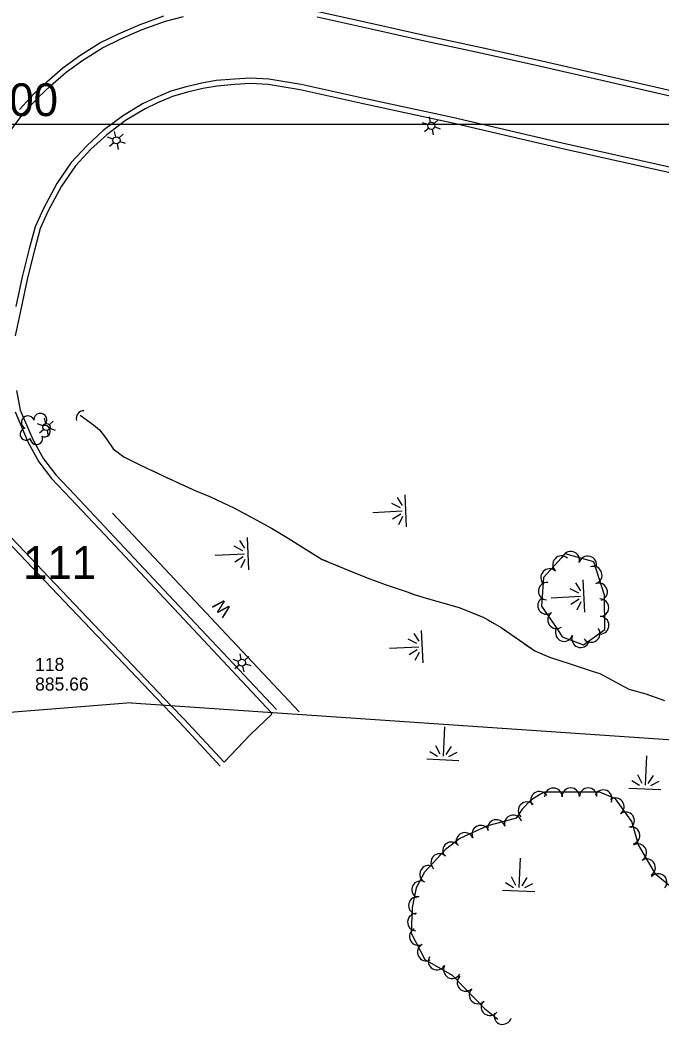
# Model space of a CAD drawing. Extents: x 353423 to 364002, y 127000 to 201942.
# Drawn here: x 361560.7 to 361854.2, y 148590.5 to 149047.8 of the extents above; entities that cross this region are included whole.
import ezdxf

# ---------------------------------------------------------------- set-up
doc = ezdxf.new("R2010")
doc.units = 0
for name, color, linetype in [('E_DTM_SlopeBottom', 7, 'Continuous'), ('E_DTM_SlopeTop', 7, 'Continuous'), ('E_FEN_Generic', 7, 'Continuous'), ('E_LAND_BrushLine', 7, 'Continuous'), ('E_LAND_TreeLine', 7, 'Continuous'), ('E_RDWY_AsphConc', 7, 'Continuous'), ('E_RDWY_Gravel', 7, 'Continuous'), ('E_STRUCT_WingWall', 7, 'Continuous')]:
    doc.layers.add(name, color=color, linetype=linetype)

msp = doc.modelspace()

# ---------------------------------------------------------------- linework, layer by layer
at = {"layer": 'E_DTM_SlopeBottom'}
msp.add_lwpolyline([(361603.07, 148821.9), (361688.54, 148730.81)], dxfattribs=at)
msp.add_arc((361589.9, 148865.33), 3.45, 90.3234, 196.5629, dxfattribs=at)
at = {"layer": 'E_DTM_SlopeTop'}
for points in [[(361555.2, 148995.55), (361562.39, 149005.23), (361568.99, 149012.33), (361574.64, 149017.56), (361581.88, 149023.88), (361589.46, 149029.4), (361598.52, 149035.1), (361606.82, 149039.21), (361616.65, 149043.46), (361627.31, 149047.31), (361635.63, 149049.4)], [(361560.46, 149006.83), (361567.23, 149014.11), (361572.97, 149019.42), (361580.32, 149025.83), (361588.05, 149031.47), (361597.29, 149037.28), (361605.77, 149041.48), (361615.73, 149045.79), (361626.58, 149049.71)], [(361696.79, 149049.26), (361722.9, 149043.45), (361744.57, 149038.57), (361770.9, 149032.84), (361799.08, 149026.58), (361827.11, 149020.17), (361871.58, 149009.91), (361909.74, 149001.38), (361940.45, 148994.34), (361972.54, 148987.28), (362000.96, 148981.19), (362039.35, 148972.28), (362073.92, 148964.58), (362107.95, 148956.51), (362136.37, 148950.35), (362178.56, 148941.02), (362212.55, 148933.44), (362225.46, 148931.43), (362236.14, 148932.39), (362245.82, 148935.02), (362254.82, 148939.46), (362260.06, 148942.34), (362264.79, 148945.83)], [(361697.3, 149051.7), (361723.45, 149045.89), (361745.11, 149041.01), (361771.44, 149035.28), (361799.63, 149029.02), (361827.67, 149022.6), (361872.13, 149012.35), (361910.3, 149003.82), (361940.99, 148996.77), (361973.08, 148989.73), (362001.51, 148983.63), (362039.9, 148974.72), (362074.48, 148967.02), (362108.5, 148958.95), (362136.9, 148952.79), (362179.1, 148943.46), (362213.01, 148935.9), (362225.54, 148933.95), (362235.69, 148934.86), (362244.93, 148937.37), (362253.66, 148941.67), (362258.71, 148944.45), (362263.17, 148947.74), (362268.34, 148952.76)], [(361867.86, 148975.55), (361808.44, 148988.87), (361758.21, 149000.63), (361717.8, 149009.39), (361688.97, 149015.82), (361674.31, 149018.2), (361666.24, 149018.61), (361659.11, 149018.23), (361650.9, 149017.53), (361644.44, 149016.41), (361637.4, 149014.71), (361630.59, 149012.78), (361623.69, 149009.8), (361617.99, 149007.14), (361609.05, 149001.71), (361600.37, 148995.24), (361593.17, 148988.55), (361586.04, 148980.9), (361579.75, 148971.58), (361573.64, 148960.34), (361569.92, 148952.21), (361567.29, 148942.32), (361564.04, 148929.59), (361561.28, 148915.95), (361558.49, 148903.15)], [(361868.41, 148977.99), (361808.99, 148991.3), (361758.76, 149003.07), (361718.33, 149011.83), (361689.44, 149018.28), (361674.58, 149020.69), (361666.23, 149021.11), (361658.94, 149020.72), (361650.58, 149020.01), (361643.93, 149018.86), (361636.76, 149017.13), (361629.75, 149015.14), (361622.67, 149012.08), (361616.81, 149009.35), (361607.65, 149003.78), (361598.77, 148997.17), (361591.4, 148990.32), (361584.08, 148982.46), (361577.61, 148972.88), (361571.4, 148961.45), (361567.56, 148953.06), (361564.87, 148942.95), (361561.6, 148930.14), (361558.83, 148916.47)], [(361559.1, 148878.05), (361560.79, 148869), (361566.65, 148855.31), (361571.45, 148846.66), (361577.03, 148839.34), (361585.65, 148830.32), (361603.97, 148810.9), (361626.36, 148786.93), (361678.21, 148731.86)], [(361558.39, 148868.27), (361564.41, 148854.21), (361569.35, 148845.29), (361575.12, 148837.71), (361583.84, 148828.6), (361602.14, 148809.19), (361624.54, 148785.22), (361675.64, 148730.51)], [(361626.29, 148733.88), (361574.94, 148787.78), (361555.14, 148808.77)], [(361629.97, 148733.63), (361576.75, 148789.5), (361557, 148810.44)], [(361626.29, 148733.88), (361633.83, 148725.91), (361652.39, 148705.98)], [(361629.97, 148733.63), (361635.65, 148727.62), (361654.22, 148707.69)], [(361654.22, 148707.69), (361666.09, 148720.24), (361676.08, 148729.8), (361675.64, 148730.51)]]:
    msp.add_lwpolyline(points, dxfattribs=at)
at = {"layer": 'E_FEN_Generic'}
for points in [[(361806.94, 148768.46), (361809.02, 148765.21), (361818.77, 148761.57), (361828.47, 148768.6), (361828.38, 148784.21), (361823.46, 148799.56), (361810.32, 148803.18), (361800.41, 148792.41), (361799.52, 148779.2), (361806.94, 148768.46)], [(361800.92, 148694.01), (361799.11, 148693.15), (361794.43, 148690.2), (361790.67, 148686.29), (361787.98, 148682.17), (361782.38, 148680.52), (361774.79, 148678.54), (361762.15, 148672.75), (361755.56, 148667.76), (361745.91, 148657.43), (361742.13, 148650.15), (361740.29, 148641.19), (361739.89, 148629.39), (361746.05, 148617.36), (361758.67, 148610.22), (361773.46, 148594.94), (361779.56, 148590.09)], [(361868.04, 148587.73), (361872.53, 148592.92), (361884.8, 148605.86), (361891.2, 148614), (361893, 148624.14), (361886.17, 148629.61), (361876.85, 148633.04), (361870.27, 148639.15), (361861.28, 148648.49), (361851.93, 148656.29), (361843.94, 148669.94), (361840.87, 148680.63), (361833.37, 148690.89), (361826.21, 148694.07), (361800.92, 148694.01)]]:
    msp.add_lwpolyline(points, dxfattribs=at)
for centre, radius, start, end in [((361564.25, 148863.41), 2.97, 21.1777, 242.4116), ((361569.98, 148864.6), 2.97, 298.8286, 181.8018), ((361571.93, 148859.43), 2.61, 243.5338, 101.4664), ((361563.55, 148858.08), 2.78, 104.1486, 311.9216), ((361568.19, 148856.06), 2.78, 180.8257, 21.8367), ((361812.92, 148800.28), 4.02, 344.5996, 164.5843), ((361808.65, 148798.26), 4.02, 47.4121, 227.3967), ((361820.67, 148798.15), 4.02, 344.5996, 164.5843), ((361803.21, 148792.34), 4.02, 47.4121, 227.3967), ((361823.21, 148793.47), 4.02, 287.7851, 107.7698), ((361802.1, 148786.09), 4.02, 86.1553, 266.14), ((361825.66, 148785.81), 4.02, 287.7851, 107.7698), ((361801.82, 148779.58), 4.02, 124.6587, 304.6433), ((361826.31, 148778.52), 4.02, 270.3122, 90.2969), ((361806.39, 148772.97), 4.02, 124.6587, 304.6433), ((361826.35, 148770.48), 4.02, 270.3122, 90.2969), ((361809.91, 148767.13), 4.02, 159.5328, 339.5174), ((361817.44, 148764.32), 4.02, 159.5328, 339.5174), ((361822.26, 148766.69), 4.02, 215.9443, 35.9289), ((361798.54, 148690.32), 3.99, 32.258, 212.2426), ((361804.92, 148691.93), 3.99, 0.1504, 180.1351), ((361812.91, 148691.95), 3.99, 0.1504, 180.1351), ((361820.9, 148691.97), 3.99, 0.1504, 180.1351), ((361827.8, 148691.07), 3.99, 336.0756, 156.0603), ((361792.86, 148685.55), 3.99, 46.119, 226.1037), ((361833.35, 148687.38), 3.99, 306.1762, 126.1609), ((361786.57, 148679.57), 3.99, 16.4737, 196.4583), ((361838.06, 148680.93), 3.99, 306.1762, 126.1609), ((361778.81, 148677.42), 3.99, 14.6285, 194.6132), ((361764.41, 148671.49), 3.99, 24.587, 204.5717), ((361771.68, 148674.81), 3.99, 24.587, 204.5717), ((361840.54, 148674.2), 3.99, 286.0266, 106.0113), ((361758.27, 148667.19), 3.99, 37.1893, 217.174), ((361843.63, 148666.33), 3.99, 300.3632, 120.3479), ((361752.87, 148661.82), 3.99, 46.9433, 226.928), ((361847.67, 148659.44), 3.99, 300.3632, 120.3479), ((361747.75, 148656.44), 3.99, 62.5709, 242.5556), ((361852.98, 148652.69), 3.99, 320.1587, 140.1434), ((361744.07, 148649.35), 3.99, 62.5709, 242.5556), ((361742.61, 148642.09), 3.99, 78.4215, 258.4061), ((361742.16, 148634.48), 3.99, 88.0366, 268.0213), ((361743.04, 148627.83), 3.99, 117.1261, 297.1108), ((361746.68, 148620.72), 3.99, 117.1261, 297.1108), ((361751.67, 148616.58), 3.99, 150.5132, 330.4979), ((361758.63, 148612.65), 3.99, 150.5132, 330.4979), ((361764.87, 148606.82), 3.99, 134.0605, 314.0452), ((361770.42, 148601.08), 3.99, 134.0605, 314.0452), ((361775.9, 148595.66), 3.99, 141.5578, 321.5425), ((361781.75, 148591.62), 3.99, 163.3842, 343.3689)]:
    msp.add_arc(centre, radius, start, end, dxfattribs=at)
at = {"layer": 'E_LAND_BrushLine'}
for p, q in [((361747.48, 148999.89), (361745, 149000.73)), ((361748.72, 149000.93), (361748.23, 149003.4)), ((361750.33, 149000.39), (361752.18, 149002.08)), ((361604.5, 148994.27), (361604.01, 148996.74)), ((361606.11, 148993.73), (361607.96, 148995.42)), ((361747.84, 148998.23), (361745.86, 148996.55)), ((361749.36, 148997.71), (361749.86, 148995.16)), ((361750.64, 148998.78), (361753.08, 148997.93)), ((361603.26, 148993.23), (361600.78, 148994.07)), ((361603.62, 148991.57), (361601.64, 148989.89)), ((361605.14, 148991.05), (361605.64, 148988.5)), ((361606.42, 148992.12), (361608.86, 148991.28)), ((361571.21, 148861.87), (361568.73, 148862.71)), ((361572.46, 148862.91), (361571.97, 148865.38)), ((361574.06, 148862.37), (361575.91, 148864.06)), ((361571.58, 148860.21), (361569.6, 148858.53)), ((361573.09, 148859.69), (361573.6, 148857.14)), ((361574.38, 148860.76), (361576.82, 148859.92)), ((361661.99, 148754.96), (361661.5, 148757.43)), ((361660.75, 148753.92), (361658.27, 148754.76)), ((361661.11, 148752.26), (361659.13, 148750.58)), ((361663.6, 148754.42), (361665.45, 148756.11)), ((361663.91, 148752.81), (361666.35, 148751.97)), ((361662.63, 148751.74), (361663.13, 148749.19))]:
    msp.add_line(p, q, dxfattribs=at)
for centre in [(361749.06, 148999.32), (361604.84, 148992.66), (361572.8, 148861.3), (361662.33, 148753.35)]:
    msp.add_circle(centre, 1.64, dxfattribs=at)
at = {"layer": 'E_LAND_TreeLine'}
for p, q in [((358000, 149000), (363000, 149000)), ((360000, 149000), (362500, 149000)), ((360000, 149000), (362000, 149000)), ((361500, 149000), (363000, 149000))]:
    msp.add_line(p, q, dxfattribs=at)
at = {"layer": 'E_RDWY_Gravel'}
for points in [[(361611.66, 148734.88), (360454.25, 148642.69)], [(361611.66, 148734.88), (360454.25, 148642.69)], [(361611.66, 148734.88), (362590.81, 148668.03)], [(361611.66, 148734.88), (362590.81, 148668.03)]]:
    msp.add_lwpolyline(points, dxfattribs=at)
at = {"layer": 'E_STRUCT_WingWall'}
for p, q in [((361737.74, 148815.52), (361737, 148830.3)), ((361734.88, 148824.25), (361730.92, 148826.25)), ((361733.48, 148828.97), (361735.76, 148825.39)), ((361722.32, 148822.18), (361735.72, 148822.86)), ((361735.02, 148821.45), (361731.29, 148819.05)), ((361734.11, 148816.61), (361736.01, 148820.39)), ((361661.27, 148809.36), (361663.55, 148805.79)), ((361665.53, 148795.92), (361664.79, 148810.7)), ((361650.1, 148802.58), (361663.51, 148803.25)), ((361662.67, 148804.64), (361658.71, 148806.65)), ((361662.81, 148801.84), (361659.07, 148799.45)), ((361661.9, 148797.01), (361663.8, 148800.79)), ((361815.15, 148789.89), (361817.42, 148786.32)), ((361819.4, 148776.45), (361818.66, 148791.23)), ((361816.54, 148785.17), (361812.58, 148787.18)), ((361803.98, 148783.11), (361817.38, 148783.79)), ((361816.68, 148782.37), (361812.95, 148779.98)), ((361815.77, 148777.54), (361817.67, 148781.32)), ((361741.04, 148766.78), (361743.32, 148763.21)), ((361745.3, 148753.34), (361744.56, 148768.12)), ((361742.44, 148762.06), (361738.48, 148764.07)), ((361729.88, 148760), (361743.28, 148760.67)), ((361742.58, 148759.26), (361738.84, 148756.87)), ((361741.66, 148754.43), (361743.57, 148758.21)), ((361755.03, 148723.93), (361754.41, 148710.52)), ((361748.35, 148712.72), (361751.93, 148710.47)), ((361753.08, 148711.35), (361751.05, 148715.3)), ((361755.88, 148711.22), (361758.25, 148714.97)), ((361760.71, 148712.16), (361756.93, 148710.24)), ((361746.92, 148709.21), (361761.7, 148708.53)), ((361847.53, 148710.61), (361846.92, 148697.21)), ((361845.58, 148698.04), (361843.56, 148701.99)), ((361840.85, 148699.41), (361844.44, 148697.15)), ((361848.38, 148697.91), (361850.76, 148701.66)), ((361853.22, 148698.85), (361849.44, 148696.93)), ((361839.43, 148695.9), (361854.21, 148695.22)), ((361789.74, 148663.82), (361789.13, 148650.41)), ((361783.07, 148652.62), (361786.65, 148650.36)), ((361787.79, 148651.24), (361785.77, 148655.19)), ((361790.6, 148651.11), (361792.97, 148654.86)), ((361795.43, 148652.05), (361791.65, 148650.13)), ((361781.64, 148649.1), (361796.42, 148648.43))]:
    msp.add_line(p, q, dxfattribs=at)
for points in [[(361588.22, 148866.68), (361594.3, 148862.27), (361597.02, 148860.06), (361600.16, 148856.01), (361603.34, 148851.37), (361608.17, 148847.58), (361615.82, 148843.87), (361626.29, 148838.93), (361632.19, 148836.12), (361641.17, 148832.01), (361647.92, 148829.35), (361658.87, 148824.1), (361667.23, 148819.63), (361675.84, 148814.89), (361683.42, 148810.4), (361691.72, 148805.13), (361699.13, 148800.65), (361709.06, 148796.49), (361719.66, 148792.21), (361727.95, 148789.17), (361737.92, 148785.75), (361741.62, 148784.42), (361746.69, 148782.82), (361761.84, 148778.55), (361773.17, 148774.06), (361781.1, 148769.38), (361787.89, 148764.68), (361796.49, 148758.73), (361803.21, 148755.92), (361813.08, 148752.7), (361822.68, 148749.41), (361826.26, 148748.45), (361839.49, 148741.21), (361847.31, 148739.03), (361855.9, 148735.95)], [(361588.22, 148866.68), (361594.3, 148862.27), (361597.02, 148860.06), (361600.16, 148856.01), (361603.34, 148851.37), (361608.17, 148847.58), (361611.64, 148845.89)], [(361615.59, 148843.98), (361615.82, 148843.87), (361617.57, 148843.05)], [(361621.53, 148841.18), (361623.52, 148840.24)], [(361627.48, 148838.37), (361629.46, 148837.42)], [(361633.43, 148835.55), (361641.17, 148832.01), (361647.92, 148829.35), (361658.87, 148824.1), (361662.29, 148822.27)], [(361662.29, 148822.27), (361667.23, 148819.63), (361675.84, 148814.89), (361683.42, 148810.4), (361689.79, 148806.36)], [(361693.51, 148804.05), (361695.39, 148802.92)], [(361699.14, 148800.65), (361701.16, 148799.8)], [(361705.21, 148798.1), (361707.23, 148797.26)], [(361711.28, 148795.59), (361719.66, 148792.21), (361727.95, 148789.17), (361737.92, 148785.75), (361741.11, 148784.6)], [(361741.11, 148784.6), (361741.62, 148784.42), (361746.69, 148782.82), (361761.84, 148778.55), (361771.32, 148774.8)], [(361775.23, 148772.85), (361777.11, 148771.74)], [(361780.89, 148769.51), (361781.1, 148769.38), (361782.7, 148768.28)], [(361786.3, 148765.78), (361787.89, 148764.68), (361788.11, 148764.53)], [(361791.71, 148762.04), (361796.49, 148758.73), (361803.21, 148755.92), (361813.08, 148752.7), (361820.92, 148750.01)], [(361820.92, 148750.01), (361822.68, 148749.41), (361826.26, 148748.45), (361839.49, 148741.21), (361847.31, 148739.03), (361850.16, 148738.01)]]:
    msp.add_lwpolyline(points, dxfattribs=at)

# ---------------------------------------------------------------- texts
at = {"layer": 'E_DTM_SlopeBottom'}
msp.add_text('W', height=6, rotation=133.2655, dxfattribs=at).set_placement((361657.99, 148777.64))
at = {"layer": 'E_LAND_TreeLine'}
msp.add_text('  149000  ', height=15, dxfattribs=at).set_placement((361500, 149003.75))
msp.add_text('  149000  ', height=15, dxfattribs=at).set_placement((361500, 149003.75))
at = {"layer": 'E_RDWY_AsphConc'}
for s, p in [('118', (361567.59, 148749.55)), ('118', (361567.59, 148749.55)), ('885.66', (361567.59, 148740.55)), ('885.66', (361567.59, 148740.55))]:
    msp.add_text(s, height=6, dxfattribs=at).set_placement(p)
at = {"layer": 'E_RDWY_Gravel'}
msp.add_text('111', height=15, dxfattribs=at).set_placement((361562.1, 148791.72))
msp.add_text('111', height=15, dxfattribs=at).set_placement((361562.1, 148791.72))

doc.saveas('drawing.dxf')
